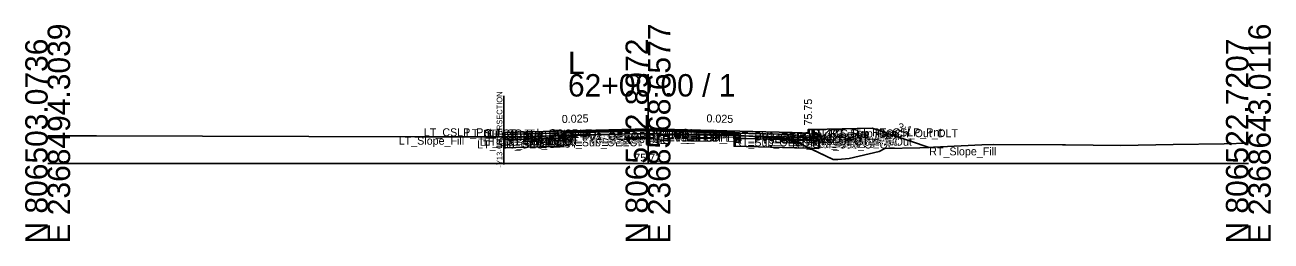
# Model space of a CAD drawing. Extents: x -26 to 8153, y -10 to 9520.
# Drawn here: x 5997.2 to 6152.8, y 1490.3 to 1517.3 of the extents above; entities that cross this region are included whole.
import ezdxf

# ---------------------------------------------------------------- set-up
doc = ezdxf.new("R2010")
doc.units = 0
for name, color, linetype in [('Exist CMT Pavement', 7, 'Continuous'), ('Exist Cross Section Cell', 7, 'Continuous'), ('Exist XS Center Line Elevation Label', 7, 'Continuous'), ('Exist XS Ground Line', 7, 'Continuous'), ('Prop CMT Conc Surface', 7, 'Continuous'), ('Prop CMT Concrete Structures', 7, 'Continuous'), ('Prop CMT Pvmt Course 1', 7, 'Continuous'), ('Prop CMT Pvmt Course 1 CG', 7, 'Continuous'), ('Prop CMT Pvmt Course 1 Wedge', 7, 'Continuous'), ('Prop CMT Pvmt Course 2', 7, 'Continuous'), ('Prop CMT Pvmt Course 2 Wedge', 7, 'Continuous'), ('Prop CMT Pvmt Course 3', 7, 'Continuous'), ('Prop CMT Pvmt Course 3 Wedge', 7, 'Continuous'), ('Prop CMT Pvmt Surface', 7, 'Continuous'), ('Prop CMT Pvmt Wedge Surface 1', 7, 'Continuous'), ('Prop CMT Pvmt Wedge Surface 2', 7, 'Continuous'), ('Prop CMT Pvmt Wedge Surface 3', 7, 'Continuous'), ('Prop CMT Shallow Undercut', 7, 'Continuous'), ('Prop CMT Shallow Undercut Boundary', 7, 'Continuous'), ('Prop CMT Shear Line', 7, 'Continuous'), ('Prop CMT Slope Grass', 7, 'Continuous'), ('Prop CMT Subgrade Earthwork', 7, 'Continuous'), ('Prop XS Earthwork Shape', 7, 'Continuous'), ('Prop XS Hydro Elevations', 7, 'Continuous'), ('Prop XS SE Text', 7, 'Continuous'), ('Prop XS Side Slope Text', 7, 'Continuous'), ('Prop XS Subgrade Earthwork', 7, 'Continuous'), ('Scratch_Level_2', 7, 'Continuous'), ('Scratch_Level_6', 7, 'Continuous')]:
    doc.layers.add(name, color=color, linetype=linetype)

msp = doc.modelspace()

# ---------------------------------------------------------------- linework, layer by layer
at = {"layer": 'Exist CMT Pavement'}
for p, q in [((6059.79, 1503.35), (6065.47, 1503.58)), ((6065.47, 1503.58), (6074.91, 1503.72)), ((6074.91, 1503.72), (6077.29, 1503.68)), ((6077.29, 1503.68), (6085.76, 1503.53))]:
    msp.add_line(p, q, dxfattribs=at)
at = {"layer": 'Exist Cross Section Cell'}
for p, q in [((6075, 1500), (6075, 1511.17)), ((6000, 1500), (6075, 1500)), ((6075, 1500), (6150, 1500))]:
    msp.add_line(p, q, dxfattribs=at)
at = {"layer": 'Exist XS Ground Line'}
for p, q in [((6000, 1503.48), (6006.08, 1503.46)), ((6006.08, 1503.46), (6045.89, 1503.35)), ((6045.89, 1503.35), (6058.79, 1503.34)), ((6058.79, 1503.34), (6059.79, 1503.35)), ((6059.79, 1503.35), (6065.47, 1503.58)), ((6065.47, 1503.58), (6074.91, 1503.72)), ((6074.91, 1503.72), (6077.29, 1503.68)), ((6077.29, 1503.68), (6085.76, 1503.53)), ((6085.76, 1503.53), (6092.55, 1503.07)), ((6092.55, 1503.07), (6093.92, 1502.5)), ((6093.92, 1502.5), (6098.15, 1500.52)), ((6111.53, 1502.09), (6116.71, 1502.35)), ((6116.71, 1502.35), (6118.11, 1502.36)), ((6118.11, 1502.36), (6126.8, 1502.33)), ((6126.8, 1502.33), (6127.17, 1502.33)), ((6134.09, 1502.26), (6140.61, 1502.36)), ((6140.61, 1502.36), (6146.99, 1502.46)), ((6146.99, 1502.46), (6150, 1502.53)), ((6100.11, 1500.63), (6103.87, 1501.52)), ((6103.87, 1501.52), (6104.57, 1501.86)), ((6104.57, 1501.86), (6108.95, 1501.97)), ((6108.95, 1501.97), (6111.53, 1502.09)), ((6127.17, 1502.33), (6134.09, 1502.26)), ((6098.15, 1500.52), (6098.7, 1500.52)), ((6098.7, 1500.52), (6100.11, 1500.63))]:
    msp.add_line(p, q, dxfattribs=at)
at = {"layer": 'Prop CMT Conc Surface'}
for points in [[(6095, 1503.75), (6095, 1504.25), (6095.5, 1504.25)], [(6093, 1503.88), (6095, 1503.75)]]:
    msp.add_lwpolyline(points, dxfattribs=at)
at = {"layer": 'Prop CMT Concrete Structures'}
for points in [[(6093, 1503.88), (6095, 1503.75), (6095, 1504.25), (6095.5, 1504.25)], [(6095.5, 1504.25), (6095.5, 1503.23), (6093, 1503.3)], [(6093, 1503.3), (6093, 1503.88)]]:
    msp.add_lwpolyline(points, dxfattribs=at)
at = {"layer": 'Prop CMT Pvmt Course 1'}
for points in [[(6075, 1504.33), (6057, 1503.88)], [(6064.43, 1503.94), (6075, 1504.2)], [(6064.43, 1503.82), (6064.43, 1503.94)], [(6075, 1504.08), (6075, 1504.33)], [(6075, 1504.33), (6093, 1503.88)], [(6075, 1504.08), (6075, 1504.33)], [(6075, 1504.2), (6075, 1504.08), (6075, 1504.08)], [(6085.76, 1503.94), (6075, 1504.2)], [(6075, 1504.2), (6075, 1504.08), (6075, 1504.08)], [(6085.76, 1503.81), (6085.76, 1503.94)], [(6057, 1503.63), (6064.43, 1503.82)], [(6093, 1503.63), (6085.76, 1503.81)], [(6093, 1503.88), (6093, 1503.63)]]:
    msp.add_lwpolyline(points, dxfattribs=at)
at = {"layer": 'Prop CMT Pvmt Course 1 CG'}
for points in [[(6093, 1503.3), (6096, 1503.22), (6096.34, 1502.88)], [(6093, 1502.97), (6093, 1503.3)], [(6096.34, 1502.88), (6093, 1502.97)]]:
    msp.add_lwpolyline(points, dxfattribs=at)
at = {"layer": 'Prop CMT Pvmt Course 1 Wedge'}
for points in [[(6075, 1504.2), (6064.43, 1503.94)], [(6075, 1504.2), (6085.76, 1503.94)]]:
    msp.add_lwpolyline(points, dxfattribs=at)
at = {"layer": 'Prop CMT Pvmt Course 2'}
for points in [[(6064.43, 1503.82), (6057, 1503.63)], [(6057, 1503.3), (6064.43, 1503.49)], [(6064.43, 1503.49), (6064.43, 1503.82)], [(6085.76, 1503.48), (6085.76, 1503.81)], [(6085.76, 1503.81), (6093, 1503.63)], [(6093, 1503.3), (6085.76, 1503.48)], [(6093, 1503.63), (6093, 1503.3)]]:
    msp.add_lwpolyline(points, dxfattribs=at)
at = {"layer": 'Prop CMT Pvmt Course 2 Wedge'}
for points in [[(6075, 1504.08), (6064.43, 1503.82)], [(6075, 1504.08), (6085.76, 1503.81)]]:
    msp.add_lwpolyline(points, dxfattribs=at)
at = {"layer": 'Prop CMT Pvmt Course 3'}
for points in [[(6064.43, 1503.49), (6057, 1503.3)], [(6057, 1502.97), (6064.43, 1503.15)], [(6064.43, 1503.15), (6064.43, 1503.49)], [(6085.76, 1503.48), (6093, 1503.3)], [(6085.76, 1503.15), (6085.76, 1503.48)], [(6093, 1502.97), (6085.76, 1503.15)], [(6093, 1503.3), (6093, 1502.97)]]:
    msp.add_lwpolyline(points, dxfattribs=at)
at = {"layer": 'Prop CMT Pvmt Course 3 Wedge'}
for points in [[(6075, 1503.75), (6064.43, 1503.49)], [(6075, 1503.75), (6085.76, 1503.48)]]:
    msp.add_lwpolyline(points, dxfattribs=at)
at = {"layer": 'Prop CMT Pvmt Surface'}
for points in [[(6075, 1504.33), (6057, 1503.88), (6057, 1503.34)], [(6075, 1504.33), (6093, 1503.88)]]:
    msp.add_lwpolyline(points, dxfattribs=at)
at = {"layer": 'Prop CMT Pvmt Wedge Surface 1'}
for points in [[(6075, 1504.2), (6064.43, 1503.94)], [(6064.43, 1503.94), (6064.43, 1503.82)], [(6075, 1504.2), (6085.76, 1503.94)], [(6085.76, 1503.94), (6085.76, 1503.81)], [(6064.43, 1503.82), (6057, 1503.63)], [(6085.76, 1503.81), (6093, 1503.63)], [(6093, 1503.63), (6093, 1503.88)]]:
    msp.add_lwpolyline(points, dxfattribs=at)
at = {"layer": 'Prop CMT Pvmt Wedge Surface 2'}
for points in [[(6075, 1504.08), (6057, 1503.63)], [(6075, 1504.08), (6093, 1503.63)], [(6093, 1503.63), (6093, 1503.88)]]:
    msp.add_lwpolyline(points, dxfattribs=at)
at = {"layer": 'Prop CMT Pvmt Wedge Surface 3'}
for points in [[(6075, 1503.75), (6057, 1503.3)], [(6075, 1503.75), (6093, 1503.3)], [(6093, 1503.3), (6093, 1503.88)]]:
    msp.add_lwpolyline(points, dxfattribs=at)
at = {"layer": 'Prop CMT Shallow Undercut'}
for p, q in [((6064.43, 1503.15), (6057, 1502.97)), ((6057, 1502.97), (6057, 1501.97)), ((6064.43, 1502.15), (6064.43, 1503.15)), ((6057, 1501.97), (6064.43, 1502.15))]:
    msp.add_line(p, q, dxfattribs=at)
msp.add_lwpolyline([(6085.76, 1503.15), (6092.78, 1502.97), (6093.92, 1502.5), (6095.17, 1501.91), (6085.76, 1502.15)], close=True, dxfattribs=at)
at = {"layer": 'Prop CMT Shallow Undercut Boundary'}
for p, q in [((6057, 1502.97), (6057, 1501.97)), ((6064.43, 1503.15), (6064.43, 1502.15)), ((6085.76, 1503.15), (6085.76, 1502.15)), ((6096.34, 1502.88), (6096.34, 1501.88)), ((6057, 1501.97), (6064.43, 1502.15)), ((6096.34, 1501.88), (6085.76, 1502.15))]:
    msp.add_line(p, q, dxfattribs=at)
at = {"layer": 'Prop CMT Shear Line'}
msp.add_line((6057, 1499.89), (6057, 1508.46), dxfattribs=at)
at = {"layer": 'Prop CMT Slope Grass'}
msp.add_lwpolyline([(6095.5, 1504.25), (6103, 1504.4), (6110.13, 1502.02)], dxfattribs=at)
at = {"layer": 'Prop CMT Subgrade Earthwork'}
for points in [[(6093, 1502.97), (6096.34, 1502.88), (6097.75, 1504.29)], [(6064.43, 1503.15), (6057, 1502.97)], [(6064.43, 1503.15), (6064.43, 1503.54)], [(6085.76, 1503.15), (6085.75, 1503.53)], [(6085.76, 1503.15), (6093, 1502.97)]]:
    msp.add_lwpolyline(points, dxfattribs=at)
at = {"layer": 'Prop XS Earthwork Shape'}
for points in [[(6096.34, 1502.88), (6096.34, 1501.88), (6095.17, 1501.91), (6098.15, 1500.52), (6098.7, 1500.52), (6100.11, 1500.63), (6103.87, 1501.52), (6104.57, 1501.86), (6108.95, 1501.97), (6110.13, 1502.02), (6103, 1504.4), (6097.75, 1504.29)], [(6064.43, 1503.15), (6064.43, 1502.15), (6057, 1501.97), (6057, 1502.97)], [(6064.43, 1503.15), (6064.43, 1502.15), (6057, 1501.97), (6057, 1502.97)], [(6085.76, 1503.15), (6085.75, 1503.53), (6085.76, 1503.53), (6092.55, 1503.07), (6092.78, 1502.97)], [(6093.92, 1502.5), (6095.17, 1501.91), (6085.76, 1502.15), (6085.76, 1503.15), (6092.78, 1502.97)], [(6096.34, 1502.88), (6096.34, 1501.88), (6095.17, 1501.91), (6093.92, 1502.5), (6092.78, 1502.97), (6093, 1502.97)]]:
    msp.add_lwpolyline(points, close=True, dxfattribs=at)
at = {"layer": 'Prop XS Subgrade Earthwork'}
for p, q in [((6057, 1502.97), (6064.43, 1503.15)), ((6085.76, 1503.15), (6096.34, 1502.88))]:
    msp.add_line(p, q, dxfattribs=at)
at = {"layer": 'Scratch_Level_6'}
for p, q in [((6064.43, 1503.15), (6057, 1502.97)), ((6057, 1502.97), (6057, 1501.97)), ((6064.43, 1502.15), (6064.43, 1503.15)), ((6057, 1501.97), (6064.43, 1502.15))]:
    msp.add_line(p, q, dxfattribs=at)
msp.add_lwpolyline([(6085.76, 1503.15), (6092.78, 1502.97), (6093.92, 1502.5), (6095.17, 1501.91), (6085.76, 1502.15)], close=True, dxfattribs=at)

# ---------------------------------------------------------------- texts
at = {"layer": 'Exist Cross Section Cell'}
for s, p in [('E 2368494.3039', (6002.8, 1490)), ('E 2368568.6577', (6077.8, 1490)), ('E 2368643.0116', (6152.8, 1490)), ('N 806503.0736', (6000, 1490)), ('N 806512.8972', (6075, 1490)), ('N 806522.7207', (6150, 1490))]:
    msp.add_text(s, height=2.8, rotation=90, dxfattribs=at).set_placement(p)
for s, p in [('L', (6065, 1511.17)), ('62+00.00 / 1', (6065, 1508.37))]:
    msp.add_text(s, height=2.8, dxfattribs=at).set_placement(p)
at = {"layer": 'Exist XS Center Line Elevation Label'}
msp.add_text('75.72', height=1, dxfattribs=at).set_placement((6073.29, 1500.22))
at = {"layer": 'Prop CMT Shear Line'}
msp.add_text('-Y13- INTERSECTION', height=0.7, rotation=90, dxfattribs=at).set_placement((6056.8, 1499.49))
at = {"layer": 'Prop XS Hydro Elevations'}
msp.add_text('75.75', height=1, rotation=90, dxfattribs=at).set_placement((6095.5, 1504.75))
at = {"layer": 'Prop XS SE Text'}
for rotation, p in [(1.4321, (6064.24, 1505.06)), (358.5679, (6082.29, 1505.15))]:
    msp.add_text('0.025', height=1, rotation=rotation, dxfattribs=at).set_placement(p)
at = {"layer": 'Prop XS Side Slope Text'}
msp.add_text('3:1', height=1, rotation=341.5651, dxfattribs=at).set_placement((6106.05, 1504.17))
at = {"layer": 'Scratch_Level_2'}
for s, p in [('LT_CSLP_Pnt', (6047, 1503.4)), ('LT_Sub_Trench_Out_DLT', (6052.25, 1503.29)), ('LT_CG_Top_BOC', (6054.5, 1503.25)), ('LT_CG_Top_Face', (6055, 1503.25)), ('LT_PV1_OEOT', (6057, 1502.88)), ('LT_PV1_OEEOP', (6064.43, 1502.94)), ('PV1_PGL', (6075, 1503.33)), ('RT_PV1_IEEOP', (6075, 1503.2)), ('LT_PV1_IEEOP', (6075, 1503.2)), ('RT_PV2_IEEOP', (6075, 1503.08)), ('LT_PV2_IEEOP', (6075, 1503.08)), ('PV2_PGL', (6075, 1503.08)), ('RT_PV1_OEEOP', (6085.76, 1502.94)), ('RT_PV1_OEOT', (6093, 1502.88)), ('RT_CG_Top_Face', (6095, 1503.25)), ('RT_CG_Top_BOC', (6095.5, 1503.25)), ('RT_Sub_Trench_Out_DLT', (6097.75, 1503.29)), ('RT_CSLP_Pnt', (6103, 1503.4)), ('LT_Slope_Fill', (6043.86, 1502.35)), ('LT_Sub_OEOP', (6053.66, 1501.88)), ('LT_CG1_Shelf_Out', (6054, 1502.22)), ('LT_CG_Bot_BOC', (6054.5, 1502.23)), ('LT_CG_Top_Gut', (6055, 1502.75)), ('LT_PV2_OEOT', (6057, 1502.63)), ('LT_PV3_OEOT', (6057, 1502.3)), ('LT_CG_Bot_IE', (6057, 1502.3)), ('LT_Sub_OEOT', (6057, 1501.97)), ('LT_PV2_OEEOP', (6064.43, 1502.82)), ('LT_PV_OEEOP_EG', (6064.43, 1502.54)), ('LT_PV3_OEEOP', (6064.43, 1502.49)), ('LT_Sub_OEEOP', (6064.43, 1502.15)), ('LT_PV_Sub_Tie_Out', (6064.45, 1502.54)), ('RT_PV3_IEEOP', (6075, 1502.75)), ('LT_PV3_IEEOP', (6075, 1502.75)), ('RT_PV_IEEOP_EG', (6075, 1502.72)), ('LT_PV_IEEOP_EG', (6075, 1502.72)), ('RT_PV_Sub_Tie_Out', (6085.75, 1502.53)), ('RT_PV2_OEEOP', (6085.76, 1502.81)), ('RT_PV_OEEOP_EG', (6085.76, 1502.53)), ('RT_PV3_OEEOP', (6085.76, 1502.48)), ('RT_Sub_OEEOP', (6085.76, 1502.15)), ('RT_PV2_OEOT', (6093, 1502.63)), ('RT_PV3_OEOT', (6093, 1502.3)), ('RT_CG_Bot_IE', (6093, 1502.3)), ('RT_Sub_OEOT', (6093, 1501.97)), ('RT_CG_Top_Gut', (6095, 1502.75)), ('RT_CG_Bot_BOC', (6095.5, 1502.23)), ('RT_CG1_Shelf_Out', (6096, 1502.22)), ('RT_Sub_OEOP', (6096.34, 1501.88)), ('RT_Slope_Fill', (6110.13, 1501.02))]:
    msp.add_text(s, height=1, dxfattribs=at).set_placement(p)

doc.saveas('drawing.dxf')
